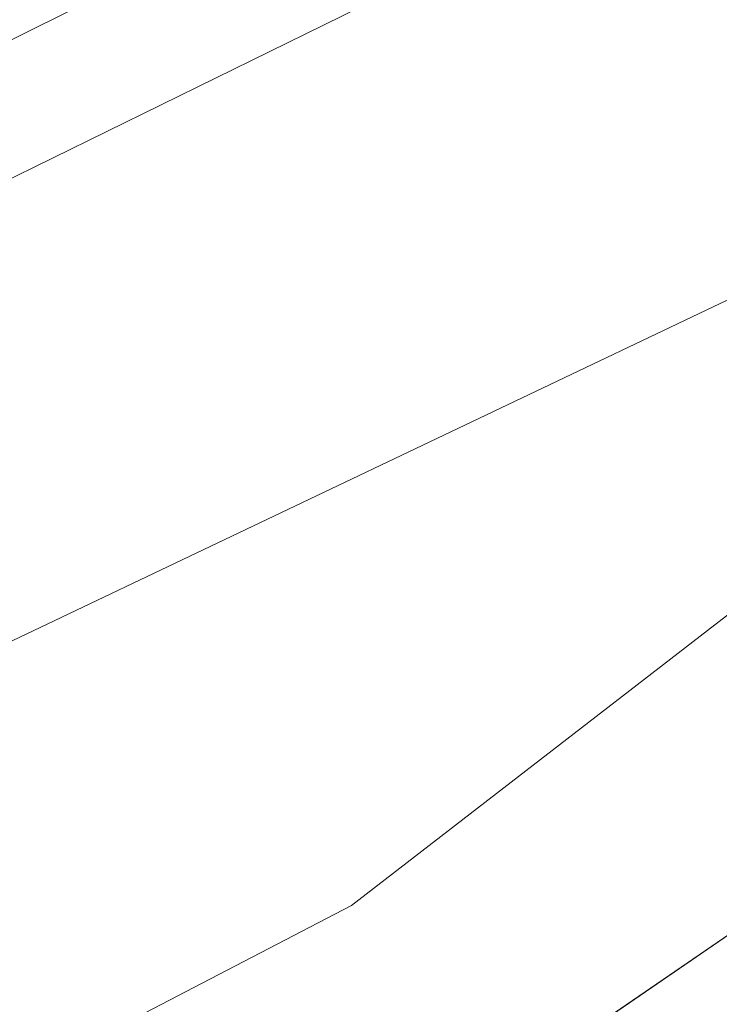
# Model space of a CAD drawing. Header units: millimetres. Extents: x 162876 to 168130, y 402614 to 405602.
# Tile 747 of 1056: x 165491.28 to 165494.72, y 403925.96 to 403930.8. Entities that reach past the tile are written whole.
import ezdxf

# ---------------------------------------------------------------- set-up
doc = ezdxf.new("R2010")
doc.units = ezdxf.units.MM
for name, color, linetype, lineweight in [('X-CA190022.004-UO-BGT_Ondergrond$0$GE_367_OWGBerm_groenvoorziening_grasenk_GEM', 253, 'Continuous', 9), ('X-CA190022.004-UO-BGT_Ondergrond$0$GE_504_WTDWaterloop_sloot_Vlak_GEM', 253, 'Continuous', 9), ('X-CA190022.004-UO-BGT_Ondergrond$0$GE_541_OWTOever_slootkant_Vlak_GEM', 253, 'Continuous', 9), ('X-CA190022.004-UO-KAD_Percelen$0$B-WE-KG-GRENS_PERCEEL-GV', 150, 'Continuous', 9), ('X-CA190022.004-UO-OPB_Opbreek_v0.1$0$V-WE-VH-VERHARDING_TEGEL-A-200', 252, 'Continuous', 18)]:
    doc.layers.add(name, color=color, linetype=linetype, lineweight=lineweight)
doc.layers.add('X-CA190022.004-UO-OPB_Opbreek_v0.1$0$V-WE-VH-VERHARDING_ASFALT-A-200 DEKLAAG FREZEN', color=32, linetype='Continuous', lineweight=18, transparency=0.5)

msp = doc.modelspace()

# ---------------------------------------------------------------- hatches: boundary and pattern name
at = {"layer": 'X-CA190022.004-UO-OPB_Opbreek_v0.1$0$V-WE-VH-VERHARDING_ASFALT-A-200 DEKLAAG FREZEN'}
h = msp.add_hatch(dxfattribs=at)
h.set_pattern_fill('AVH-ASFALT', color=256, scale=0.5, pattern_type=2)
h.set_pattern_definition([(60, (0, 0), (-0.4330127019, 0.25), []), (120, (0, 0), (-0.4330127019, -0.25), [])])
h.paths.add_polyline_path([(165509.7816, 403931.39), (165512.2576, 403933.865), (165509.6084, 403936.1928), (165509.2789, 403935.8538), (165480.2366, 403905.168, 0.008697), (165475.2467, 403899.7023), (165477.8214, 403897.4324, -0.008776), (165479.1541, 403898.874), (165480.2736, 403900.062), (165495.0276, 403915.726)])
at = {"layer": 'X-CA190022.004-UO-OPB_Opbreek_v0.1$0$V-WE-VH-VERHARDING_TEGEL-A-200'}
h = msp.add_hatch(dxfattribs=at)
h.set_pattern_fill('AVH-TEGEL_300X300_HALFST-SO', color=256, scale=2, pattern_type=2)
h.set_pattern_definition([(0, (0, 0), (0.6, 0.3), [0.6, -0.6]), (90, (0, 0), (-0.6, 4e-17), [])])
edge = h.paths.add_edge_path()
edge.add_line((165468.5105, 403879.8795), (165470.3123, 403879.3785))
edge.add_line((165470.3123, 403879.3785), (165470.3534, 403879.5789))
edge.add_arc((165621.5347, 403843.8199), 155.3528, 166.262853, 166.692372, ccw=False)
edge.add_arc((165501.6692, 403873.13), 31.9558, 144.71918, 166.27624, ccw=False)
edge.add_arc((165508.1583, 403869.4315), 39.396, 137.84681, 145.77908, ccw=False)
edge.add_line((165478.9519, 403895.8707), (165480.0453, 403897.0302))
edge.add_line((165480.0453, 403897.0302), (165509.5157, 403928.2885))
edge.add_line((165509.5157, 403928.2885), (165514.018, 403932.9109))
edge.add_arc((165515.3017, 403931.4049), 1.9789, 52.1378, 130.4467, ccw=False)
edge.add_line((165516.5163, 403932.9672), (165517.0066, 403932.5344))
edge.add_line((165517.0066, 403932.5344), (165524.0861, 403926.2835))
edge.add_line((165524.0861, 403926.2835), (165525.3461, 403927.7242))
edge.add_line((165525.3461, 403927.7242), (165518.0268, 403934.1622))
edge.add_arc((165515.3011, 403931.4806), 3.8237, 44.5335, 128.0137)
edge.add_line((165512.9463, 403934.4931), (165512.2257, 403933.7656))
edge.add_line((165512.2257, 403933.7656), (165509.7504, 403931.2913))
edge.add_line((165509.7504, 403931.2913), (165480.2432, 403899.9641))
edge.add_line((165480.2432, 403899.9641), (165478.005, 403897.5889))
edge.add_arc((165523.1796, 403857.2925), 60.5356, 138.266592, 144.367175)
edge.add_arc((165502.0463, 403872.9997), 34.2112, 145.12798, 166.39015)
edge.add_arc((165598.9048, 403848.731), 134.063, 166.050115, 166.564962)

# ---------------------------------------------------------------- linework, layer by layer
at = {"layer": 'X-CA190022.004-UO-BGT_Ondergrond$0$GE_367_OWGBerm_groenvoorziening_grasenk_GEM', "flags": 128}
msp.add_lwpolyline([(165418.322, 403889.087), (165427.369, 403892.934), (165431.711, 403895.092), (165440.947, 403899.683), (165442.706, 403900.557), (165455.967, 403906.999), (165466.917, 403912.152), (165480.008, 403918.483), (165493.464, 403925.411), (165499.33, 403929.427), (165501.371, 403932.143), (165502.06, 403935.175), (165499.74, 403937.17), (165499.089, 403936.746), (165501.693, 403939.269), (165501.649, 403938.443), (165503.293, 403936.224)], dxfattribs=at)
at = {"layer": 'X-CA190022.004-UO-BGT_Ondergrond$0$GE_504_WTDWaterloop_sloot_Vlak_GEM', "flags": 128}
msp.add_lwpolyline([(165410.855, 403890.87), (165432.998, 403901.193), (165448.153, 403908.51), (165467.316, 403918.285), (165493.188, 403930.978), (165497.688, 403934.283), (165499.377, 403935.428), (165499.928, 403935.611), (165500.722, 403934.769), (165500.495, 403934.327), (165499.733, 403932.417), (165498.172, 403930.507), (165492.915, 403926.449), (165471.659, 403915.411), (165458.016, 403909.344), (165447.554, 403904.256), (165428.723, 403894.968), (165416.964, 403889.751)], dxfattribs=at)
at = {"layer": 'X-CA190022.004-UO-BGT_Ondergrond$0$GE_541_OWTOever_slootkant_Vlak_GEM', "flags": 128}
for points in [[(165460.346, 403916.117), (165465.332, 403918.371), (165471.772, 403921.701), (165482.421, 403926.8), (165490.86, 403931.38), (165498.332, 403936.252), (165498.453, 403936.129), (165499.089, 403936.746), (165499.74, 403937.17), (165502.06, 403935.175), (165501.371, 403932.143), (165499.33, 403929.427), (165493.464, 403925.411), (165480.008, 403918.483), (165466.917, 403912.152), (165455.967, 403906.999)], [(165416.964, 403889.751), (165428.723, 403894.968), (165447.554, 403904.256), (165458.016, 403909.344), (165471.659, 403915.411), (165492.915, 403926.449), (165498.172, 403930.507), (165499.733, 403932.417), (165500.495, 403934.327), (165500.722, 403934.769), (165499.928, 403935.611), (165499.377, 403935.428), (165497.688, 403934.283), (165493.188, 403930.978), (165467.316, 403918.285), (165448.153, 403908.51), (165432.998, 403901.193), (165410.855, 403890.87)]]:
    msp.add_lwpolyline(points, dxfattribs=at)
at = {"layer": 'X-CA190022.004-UO-KAD_Percelen$0$B-WE-KG-GRENS_PERCEEL-GV', "flags": 128}
msp.add_lwpolyline([(165177.83, 403840.55), (165196.7, 403790), (165276.2, 403826.7), (165276.248, 403824.924), (165276.3, 403823), (165372.327, 403871.117), (165507.8, 403939), (165504.3, 403942.15), (165497.079, 403937.449), (165489.46, 403932.49), (165323.1, 403852.205), (165220.21, 403802.55), (165215.14, 403802.41), (165211.94, 403806.63), (165196.73, 403847.93), (165189.77, 403851.96), (165128.08, 403946.12)], dxfattribs=at)
for points in [[(165513.006, 403935.006), (165507.8, 403939), (165372.327, 403871.117), (165504.764, 403934.187), (165505.996, 403931.629)], [(165198.984, 403783.721), (165203.794, 403770.499), (165219.371, 403778.022), (165261.19, 403798.093), (165312.395, 403823.042), (165377.01, 403853.973), (165439.548, 403884.215), (165525.447, 403925.461), (165513.006, 403935.006), (165505.996, 403931.629), (165504.764, 403934.187), (165372.327, 403871.117), (165276.3, 403823), (165276.248, 403824.924), (165211.72, 403793.834), (165208.803, 403792.162), (165203.98, 403789.794), (165205.414, 403786.827)]]:
    msp.add_lwpolyline(points, close=True, dxfattribs=at)

doc.saveas('drawing.dxf')
